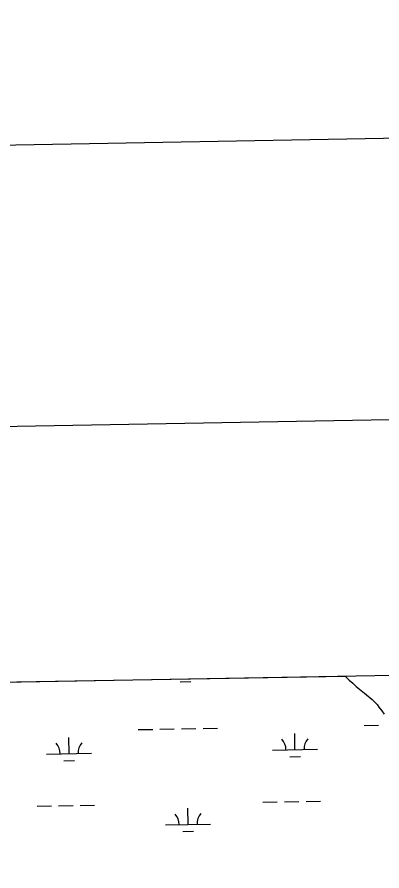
# Model space of a CAD drawing. Extents: x 3914892 to 3953151, y 242587 to 268572.
# Drawn here: x 3936245 to 3937056, y 266092 to 267989 of the extents above; entities that cross this region are included whole.
import ezdxf

# ---------------------------------------------------------------- set-up
doc = ezdxf.new("R2010")
doc.units = 0
for name, color, linetype in [('G-ANNO-NPLT', 7, 'Continuous'), ('V-ANNO-SYMB', 7, 'Continuous'), ('V-GRID-FRAM', 7, 'Continuous'), ('V-TOPO-SHOR', 7, 'Continuous'), ('V-WETL-SWMP', 7, 'Continuous')]:
    doc.layers.add(name, color=color, linetype=linetype)

msp = doc.modelspace()

# ---------------------------------------------------------------- linework, layer by layer
at = {"layer": 'G-ANNO-NPLT'}
msp.add_lwpolyline([(3915907.3, 243169.8), (3952568.1, 243825.7), (3952135.8, 267988.5), (3915475, 267332.6)], close=True, dxfattribs=at)
at = {"layer": 'V-ANNO-SYMB'}
msp.add_lwpolyline([(3918645.8, 243844), (3951723.7, 244435.8), (3951313.8, 267348.7), (3918235.9, 266756.9), (3918645.8, 243844)], dxfattribs=at)
at = {"layer": 'V-GRID-FRAM'}
msp.add_lwpolyline([(3918836.6, 266200.2), (3950733.3, 266770.9), (3951066.5, 248591.3), (3919153.9, 248020.4), (3918836.6, 266200.2)], dxfattribs=at)
at = {"layer": 'V-TOPO-SHOR'}
msp.add_lwpolyline([(3936974.2, 266524.8), (3936983.1, 266515.8), (3936990.8, 266508.7), (3936998.6, 266501.8), (3937005.7, 266495.8), (3937016.6, 266487.2), (3937033.9, 266473.1), (3937044.7, 266461.5), (3937049.1, 266456), (3937055.4, 266447.6), (3937060.3, 266440.1)], dxfattribs=at)
at = {"layer": 'V-WETL-SWMP'}
for p, q in [((3935848.3, 266504.6), (3936974.2, 266524.8)), ((3936974.2, 266524.8), (3936983.1, 266515.8)), ((3936607.2, 266512.3), (3936631.2, 266512.7)), ((3936983.1, 266515.8), (3936990.8, 266508.7)), ((3936990.8, 266508.7), (3936998.6, 266501.8)), ((3936998.6, 266501.8), (3937005.7, 266495.8)), ((3937005.7, 266495.8), (3937016.6, 266487.2)), ((3937016.6, 266487.2), (3937033.9, 266473.1)), ((3937033.9, 266473.1), (3937044.7, 266461.5)), ((3937044.7, 266461.5), (3937049.1, 266456)), ((3937049.1, 266456), (3937055.4, 266447.6)), ((3937055.4, 266447.6), (3937060.3, 266440.1)), ((3936514.3, 266406), (3936546.3, 266406.5)), ((3936562.3, 266406.8), (3936594.3, 266407.4)), ((3936610.3, 266407.7), (3936642.3, 266408.3)), ((3936658.3, 266408.6), (3936690.3, 266409.1)), ((3937016.1, 266415), (3937048.1, 266415.5)), ((3936360.6, 266352.5), (3936360, 266388.5)), ((3936862.4, 266361.5), (3936861.8, 266397.5)), ((3936310.6, 266351.6), (3936410.6, 266353.4)), ((3936812.5, 266360.6), (3936912.4, 266362.4)), ((3936850.7, 266345.8), (3936874.7, 266346.2)), ((3936348.9, 266336.8), (3936372.9, 266337.3)), ((3936289.3, 266235.8), (3936321.3, 266236.3)), ((3936337.3, 266236.6), (3936369.3, 266237.2)), ((3936385.3, 266237.5), (3936417.3, 266238)), ((3936791.1, 266244.7), (3936823.1, 266245.3)), ((3936839.1, 266245.6), (3936871.1, 266246.2)), ((3936887.1, 266246.4), (3936919.1, 266247)), ((3936624.9, 266195.3), (3936624.3, 266231.3)), ((3936574.9, 266194.4), (3936674.9, 266196.2)), ((3936613.2, 266179.7), (3936637.2, 266180.1))]:
    msp.add_line(p, q, dxfattribs=at)
for centre, start, end in [((3936807.2, 266360.9), 0.2532, 41.7968), ((3936917.7, 266362.9), 140.2532, 181.7968), ((3936305.4, 266352), 0.2532, 41.7968), ((3936415.8, 266353.9), 140.2532, 181.7968), ((3936569.7, 266194.8), 0.2532, 41.7968), ((3936680.1, 266196.8), 140.2532, 181.7968)]:
    msp.add_arc(centre, 35.2, start, end, dxfattribs=at)

doc.saveas('drawing.dxf')
